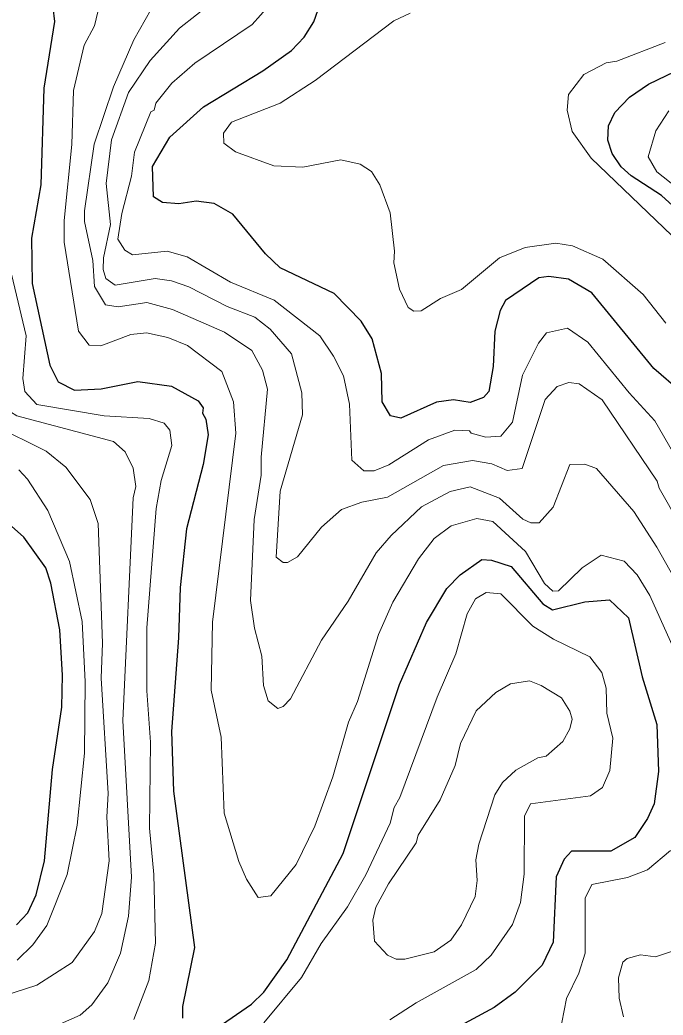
# Model space of a CAD drawing. Extents: x 673.3 to 698.5, y 6984.3 to 7012.3.
# Drawn here: x 693.939 to 694.661, y 7007.162 to 7008.28 of the extents above; entities that cross this region are included whole.
import ezdxf

# ---------------------------------------------------------------- set-up
doc = ezdxf.new("R2010")
doc.units = 0
doc.header["$LTSCALE"] = 0.032
doc.layers.add('1', color=7, linetype='Continuous', lineweight=25)
doc.layers.add('2', color=7, linetype='Continuous', lineweight=13)

msp = doc.modelspace()

# ---------------------------------------------------------------- linework, layer by layer
at = {"layer": '1'}
for points in [[(693.9736, 7008.3098), (693.9776, 7008.2778), (693.9654, 7008.2031), (693.9623, 7008.0943), (693.9516, 7008.0346), (693.9524, 7007.9836), (693.9721, 7007.8917), (693.9817, 7007.8729), (693.9999, 7007.8636), (694.0299, 7007.8652), (694.071, 7007.8733), (694.1091, 7007.8683), (694.1389, 7007.8518), (694.1445, 7007.8439), (694.1439, 7007.8378), (694.1477, 7007.8312), (694.1502, 7007.8136), (694.1447, 7007.7801), (694.1259, 7007.708), (694.1187, 7007.6418), (694.1169, 7007.5855), (694.1088, 7007.4803), (694.1112, 7007.4132), (694.1348, 7007.2376), (694.1214, 7007.1712), (694.1214, 7007.1579)], [(694.533, 7007.9913), (694.5216, 7007.9898), (694.4843, 7007.9645), (694.4783, 7007.9531), (694.4721, 7007.9298), (694.4703, 7007.8901), (694.4656, 7007.8621), (694.4597, 7007.8555), (694.4446, 7007.8499), (694.4259, 7007.8529), (694.4066, 7007.85), (694.3668, 7007.8321), (694.355, 7007.8347), (694.3458, 7007.8506), (694.3449, 7007.8823), (694.3343, 7007.9214), (694.3219, 7007.9412), (694.2918, 7007.9721), (694.2309, 7008.0012), (694.2144, 7008.0169), (694.178, 7008.0614), (694.1568, 7008.0733), (694.1368, 7008.0761), (694.1172, 7008.0729), (694.0988, 7008.0744), (694.0887, 7008.0808), (694.0877, 7008.1149), (694.1072, 7008.1478), (694.1449, 7008.1821), (694.2115, 7008.2223), (694.2437, 7008.2452), (694.258, 7008.2604), (694.2688, 7008.2775), (694.2759, 7008.2979)], [(694.7093, 7008.037), (694.6595, 7008.0824), (694.6254, 7008.1046), (694.6143, 7008.1147), (694.6041, 7008.1296), (694.5991, 7008.1446), (694.5999, 7008.1608), (694.6072, 7008.1755), (694.6237, 7008.193), (694.6449, 7008.2074), (694.7344, 7008.2506)], [(694.6812, 7007.8619), (694.6511, 7007.8879), (694.5813, 7007.9732), (694.555, 7007.9884), (694.533, 7007.9913)], [(693.9348, 7007.2629), (693.9474, 7007.2764), (693.9567, 7007.2967), (693.9662, 7007.3347), (693.9752, 7007.4373), (693.9858, 7007.5074), (693.9866, 7007.5433), (693.9835, 7007.5943), (693.9734, 7007.6469), (693.9679, 7007.664), (693.9432, 7007.6985), (693.9226, 7007.7167)], [(694.1603, 7007.1471), (694.1989, 7007.1736), (694.2126, 7007.1874), (694.2386, 7007.2236), (694.3017, 7007.3429), (694.3651, 7007.5331), (694.3956, 7007.6026), (694.4184, 7007.6407), (694.4335, 7007.6561), (694.4576, 7007.6735), (694.4685, 7007.6727), (694.4907, 7007.6656), (694.5263, 7007.6236), (694.5371, 7007.617), (694.5733, 7007.6258), (694.6011, 7007.6282), (694.6224, 7007.6079), (694.6378, 7007.5416), (694.6544, 7007.4881), (694.6561, 7007.4352), (694.6512, 7007.3988), (694.644, 7007.3825), (694.6296, 7007.361), (694.6026, 7007.3458), (694.5586, 7007.3456), (694.5503, 7007.3366), (694.5413, 7007.3168), (694.538, 7007.2436), (694.5255, 7007.2176), (694.495, 7007.1871), (694.4714, 7007.1702), (694.3957, 7007.1292)]]:
    msp.add_lwpolyline(points, dxfattribs=at)
at = {"layer": '2'}
for points in [[(694.2275, 7008.3064), (694.1996, 7008.2744), (694.135, 7008.231), (694.1095, 7008.2086), (694.0913, 7008.1861), (694.0893, 7008.1782), (694.0856, 7008.1765), (694.0672, 7008.1312), (694.064, 7008.1041), (694.0531, 7008.0622), (694.0487, 7008.0335), (694.0566, 7008.021), (694.0651, 7008.0159), (694.1039, 7008.0199), (694.1267, 7008.0134), (694.1751, 7007.985), (694.2242, 7007.9647), (694.2757, 7007.9246), (694.2911, 7007.9018), (694.3021, 7007.8796), (694.3091, 7007.8481), (694.3117, 7007.7851), (694.325, 7007.7732), (694.3365, 7007.7732), (694.3531, 7007.7797), (694.3976, 7007.808), (694.4274, 7007.8186), (694.4438, 7007.818), (694.4457, 7007.8155), (694.462, 7007.8107), (694.4791, 7007.8118), (694.4923, 7007.8276), (694.5032, 7007.8806), (694.5215, 7007.9163), (694.5303, 7007.928), (694.5541, 7007.9332), (694.5767, 7007.9176), (694.6231, 7007.8606), (694.6521, 7007.8291), (694.6731, 7007.7927)], [(694.6848, 7007.5479), (694.6464, 7007.6329), (694.6322, 7007.6562), (694.6175, 7007.6714), (694.5917, 7007.6783), (694.5705, 7007.664), (694.5439, 7007.6382), (694.5375, 7007.638), (694.5281, 7007.6463), (694.5068, 7007.6822), (694.47, 7007.7162), (694.4521, 7007.7195), (694.4231, 7007.7112), (694.4041, 7007.697), (694.3866, 7007.6741), (694.3576, 7007.6256), (694.3416, 7007.5891), (694.3179, 7007.5139), (694.308, 7007.4907), (694.2902, 7007.4292), (694.2699, 7007.3739), (694.2489, 7007.3308), (694.2207, 7007.2954), (694.2064, 7007.2937), (694.1933, 7007.3141), (694.1847, 7007.334), (694.1683, 7007.3885), (694.1649, 7007.4739), (694.1536, 7007.5266), (694.1552, 7007.6028), (694.1812, 7007.8152), (694.1786, 7007.8504), (694.1656, 7007.8848), (694.1269, 7007.9139), (694.105, 7007.9227), (694.081, 7007.9279), (694.0632, 7007.9262), (694.0297, 7007.9134), (694.0166, 7007.9142), (694.0044, 7007.9299), (693.9883, 7008.0298), (693.9883, 7008.0544), (693.9971, 7008.1396), (693.9989, 7008.2003), (694.0109, 7008.2514), (694.0223, 7008.273), (694.0282, 7008.2967)], [(694.2105, 7007.5647), (694.2021, 7007.5963), (694.1976, 7007.6272), (694.202, 7007.7184), (694.2097, 7007.7683), (694.2098, 7007.7884), (694.217, 7007.8647), (694.2111, 7007.8861), (694.1992, 7007.9081), (694.1685, 7007.929), (694.1099, 7007.9542), (694.0811, 7007.962), (694.0491, 7007.9573), (694.0348, 7007.9596), (694.0224, 7007.9803), (694.0207, 7008.0093), (694.0112, 7008.0532), (694.0111, 7008.0653), (694.0222, 7008.1402), (694.0436, 7008.2046), (694.0666, 7008.2572), (694.0858, 7008.2909)], [(694.7013, 7007.6759), (694.657, 7007.7534), (694.6545, 7007.7615), (694.5927, 7007.8528), (694.567, 7007.8708), (694.5556, 7007.8724), (694.5423, 7007.8677), (694.5288, 7007.8533), (694.503, 7007.7758), (694.4862, 7007.7733), (694.4689, 7007.7807), (694.4472, 7007.7846), (694.4146, 7007.7789), (694.3515, 7007.7436), (694.3229, 7007.7379), (694.2998, 7007.7297), (694.2775, 7007.7097), (694.2507, 7007.6764), (694.2394, 7007.6699), (694.2345, 7007.6701), (694.2264, 7007.676), (694.231, 7007.7503), (694.2561, 7007.8361), (694.2554, 7007.8608), (694.2437, 7007.9043), (694.22, 7007.9323), (694.2027, 7007.9457), (694.1714, 7007.9576), (694.1286, 7007.9799), (694.1088, 7007.9865), (694.0905, 7007.989), (694.0455, 7007.9817), (694.0351, 7007.9892), (694.0323, 7007.9993), (694.0326, 7008.0122), (694.0403, 7008.0497), (694.0355, 7008.0959), (694.0417, 7008.1451), (694.0606, 7008.1981), (694.0851, 7008.2341), (694.1181, 7008.2703), (694.1561, 7008.3002)], [(693.9716, 7007.146), (694.0062, 7007.1615), (694.0193, 7007.1731), (694.0375, 7007.1976), (694.0518, 7007.2311), (694.0607, 7007.2728), (694.0639, 7007.3165), (694.0543, 7007.4924), (694.0657, 7007.7425), (694.0689, 7007.7555), (694.0657, 7007.7762), (694.057, 7007.7942), (694.0439, 7007.806), (693.9352, 7007.8348), (693.921, 7007.8437), (693.9157, 7007.8542), (693.9109, 7007.9061), (693.9109, 7007.9618), (693.9077, 7007.9813), (693.884, 7008.0595), (693.8765, 7008.1034), (693.8677, 7008.2357), (693.8522, 7008.2667), (693.8381, 7008.2831)], [(694.6643, 7007.9391), (694.6389, 7007.9711), (694.5936, 7008.0109), (694.5597, 7008.0257), (694.5407, 7008.0288), (694.5065, 7008.024), (694.4777, 7008.0125), (694.4348, 7007.9769), (694.4111, 7007.9666), (694.3895, 7007.9527), (694.3812, 7007.9525), (694.3749, 7007.9567), (694.3651, 7007.9773), (694.3589, 7008.0066), (694.3596, 7008.0197), (694.3548, 7008.0629), (694.3432, 7008.0943), (694.3335, 7008.1094), (694.321, 7008.1176), (694.2993, 7008.1225), (694.2567, 7008.1143), (694.2239, 7008.1158), (694.1807, 7008.1313), (694.1678, 7008.141), (694.1675, 7008.1526), (694.1763, 7008.1646), (694.2312, 7008.1862), (694.2705, 7008.2116), (694.3587, 7008.2788), (694.3773, 7008.2874)], [(694.6636, 7008.2542), (694.6094, 7008.2334), (694.5975, 7008.2315), (694.5721, 7008.2185), (694.5552, 7008.1958), (694.5535, 7008.1781), (694.5593, 7008.1541), (694.5804, 7008.1242), (694.6895, 7008.0199)], [(694.6678, 7008.1774), (694.6531, 7008.1549), (694.6447, 7008.1258), (694.6543, 7008.1089), (694.7258, 7008.0526)], [(693.9222, 7008.024), (693.9458, 7007.9246), (693.9418, 7007.8766), (693.9443, 7007.862), (693.9576, 7007.8477), (694.0334, 7007.8349), (694.084, 7007.8318), (694.1006, 7007.8265), (694.1071, 7007.8187), (694.1095, 7007.8015), (694.0974, 7007.7621), (694.0916, 7007.7308), (694.0811, 7007.5968), (694.0811, 7007.526), (694.0852, 7007.468), (694.0844, 7007.3714), (694.0892, 7007.3194), (694.0909, 7007.2425), (694.0836, 7007.2002), (694.0665, 7007.1565)], [(693.909, 7007.8243), (693.9683, 7007.7953), (693.9901, 7007.777), (694.0174, 7007.7409), (694.0266, 7007.7138), (694.0315, 7007.5793), (694.0298, 7007.54), (694.0379, 7007.4106), (694.0362, 7007.3843), (694.0388, 7007.335), (694.0308, 7007.2757), (694.0223, 7007.2554), (693.9974, 7007.2206), (693.9576, 7007.1951), (693.9218, 7007.1836)], [(694.6916, 7007.6208), (694.6543, 7007.6871), (694.6285, 7007.7273), (694.5867, 7007.7756), (694.5734, 7007.7804), (694.5565, 7007.7802), (694.5378, 7007.7322), (694.5222, 7007.7146), (694.5129, 7007.7146), (694.5038, 7007.7187), (694.4774, 7007.7424), (694.4444, 7007.7552), (694.422, 7007.7499), (694.39, 7007.7326), (694.3559, 7007.7003), (694.3391, 7007.6809), (694.3074, 7007.6266), (694.2775, 7007.5827), (694.2427, 7007.5169), (694.2346, 7007.5081), (694.2285, 7007.5061), (694.2175, 7007.5146), (694.2122, 7007.5319), (694.2105, 7007.5647)], [(693.9355, 7007.2233), (693.9532, 7007.2404), (693.9688, 7007.262), (693.9917, 7007.3194), (694.0028, 7007.375), (694.0111, 7007.4559), (694.0118, 7007.536), (694.0085, 7007.6038), (693.9943, 7007.671), (693.9699, 7007.7286), (693.9473, 7007.7637), (693.9374, 7007.7743)], [(694.3541, 7007.156), (694.3838, 7007.1753), (694.4514, 7007.2127), (694.4683, 7007.2287), (694.4923, 7007.2633), (694.5013, 7007.2881), (694.5053, 7007.3198), (694.5057, 7007.3851), (694.5125, 7007.3989), (694.5797, 7007.408), (694.5931, 7007.4173), (694.6015, 7007.4363), (694.6047, 7007.4726), (694.5983, 7007.5009), (694.5974, 7007.5288), (694.5926, 7007.5466), (694.5792, 7007.5639), (694.5383, 7007.5837), (694.5148, 7007.5984), (694.4791, 7007.6347), (694.4627, 7007.6364), (694.4506, 7007.6292), (694.4413, 7007.6124), (694.4284, 7007.5673), (694.4073, 7007.5188), (694.3656, 7007.406), (694.3593, 7007.3947), (694.3546, 7007.3772), (694.3272, 7007.319), (694.3066, 7007.283), (694.2772, 7007.2419), (694.2549, 7007.2036), (694.2126, 7007.1529)], [(694.5396, 7007.1126), (694.5527, 7007.1802), (694.5667, 7007.2087), (694.5738, 7007.2311), (694.5738, 7007.2927), (694.5812, 7007.3081), (694.6215, 7007.3162), (694.644, 7007.3249), (694.6698, 7007.3464)], [(694.6168, 7007.1597), (694.612, 7007.1806), (694.6113, 7007.2034), (694.6162, 7007.221), (694.621, 7007.2251), (694.6359, 7007.2291), (694.6528, 7007.2268), (694.6751, 7007.2346)]]:
    msp.add_lwpolyline(points, dxfattribs=at)
msp.add_lwpolyline([(694.3838, 7007.3552), (694.3862, 7007.3638), (694.4108, 7007.4032), (694.4278, 7007.442), (694.4338, 7007.4667), (694.4512, 7007.5032), (694.4734, 7007.5238), (694.4897, 7007.5336), (694.5111, 7007.5369), (694.5244, 7007.5319), (694.5473, 7007.5178), (694.5565, 7007.5031), (694.5592, 7007.494), (694.5566, 7007.4832), (694.5487, 7007.4689), (694.53, 7007.4525), (694.5207, 7007.4505), (694.4959, 7007.4367), (694.4808, 7007.4227), (694.4721, 7007.4091), (694.4542, 7007.3535), (694.4509, 7007.3359), (694.4525, 7007.3126), (694.45, 7007.2946), (694.4348, 7007.263), (694.4227, 7007.2458), (694.4042, 7007.2324), (694.3712, 7007.2243), (694.3615, 7007.2243), (694.3518, 7007.2289), (694.3369, 7007.2446), (694.3351, 7007.2682), (694.3384, 7007.2827), (694.3529, 7007.3088)], close=True, dxfattribs=at)

doc.saveas('drawing.dxf')
